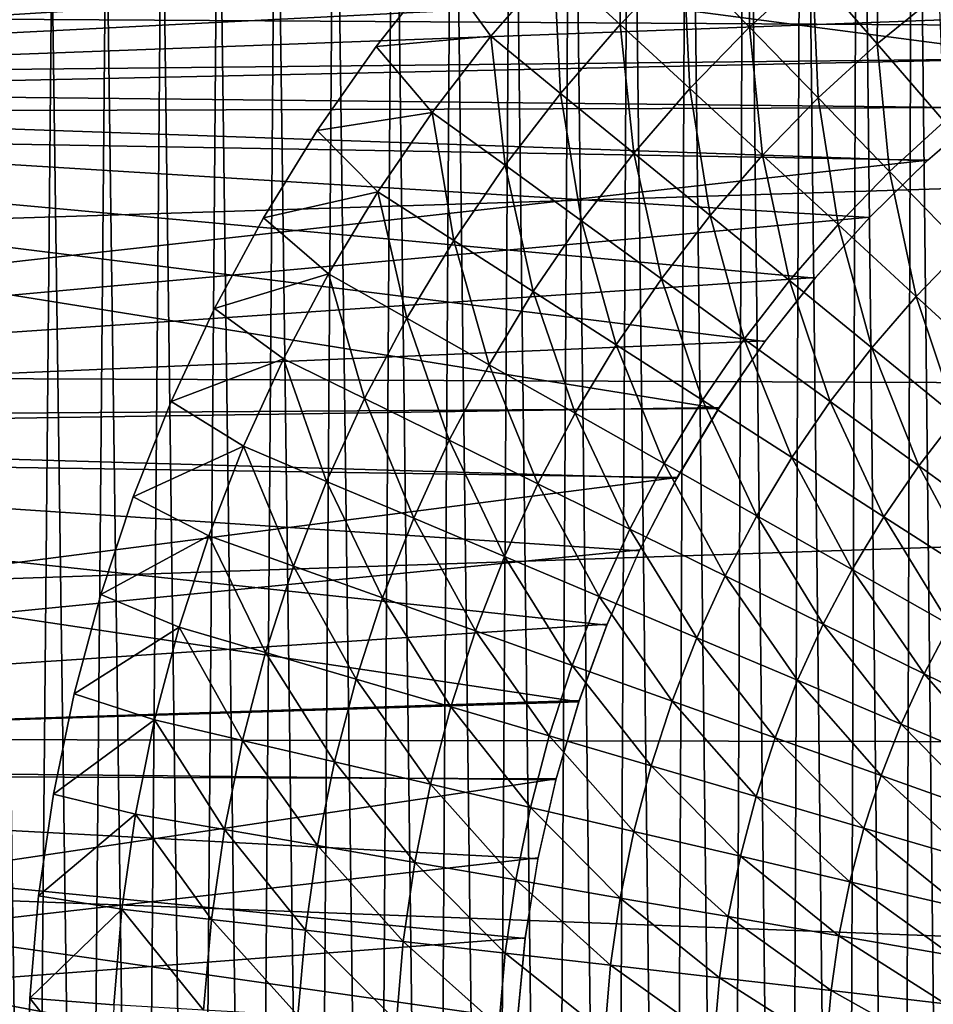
# Model space of a CAD drawing. Header units: millimetres. Extents: x -161 to 161, y -94 to 1149.
# Tile 637 of 656: x 144.98 to 146.95, y -57.34 to -55.22. Entities that reach past the tile are written whole.
import ezdxf

# ---------------------------------------------------------------- set-up
doc = ezdxf.new("R2010")
doc.units = ezdxf.units.MM
doc.header["$LTSCALE"] = 81.481481
for name, color, linetype in [('378', 7, 'CONTINUOUS'), ('380', 7, 'CONTINUOUS'), ('387', 7, 'CONTINUOUS'), ('391', 7, 'CONTINUOUS'), ('392', 7, 'CONTINUOUS'), ('394', 7, 'CONTINUOUS')]:
    doc.layers.add(name, color=color, linetype=linetype)

msp = doc.modelspace()

# ---------------------------------------------------------------- linework, layer by layer
at = {"layer": '378', "color": 7, "linetype": 'CONTINUOUS', "true_color": 0xaaaaaa}
for points in [[(142.125, -55.3602, -22.1921), (142.0859, -54.6345, -22.1081), (147.2095, -55.3068, -22.1866), (142.125, -55.3602, -22.1921)], [(147.2095, -55.3068, -22.1866), (142.0859, -54.6345, -22.1081), (147.3561, -55.2097, -22.1766), (147.2095, -55.3068, -22.1866)], [(147.0694, -55.4129, -22.1971), (142.125, -55.3602, -22.1921), (147.2095, -55.3068, -22.1866), (147.0694, -55.4129, -22.1971)], [(142.153, -56.0879, -22.252), (142.125, -55.3602, -22.1921), (146.4888, -56.0599, -22.2501), (142.153, -56.0879, -22.252)], [(146.4888, -56.0599, -22.2501), (142.125, -55.3602, -22.1921), (146.588, -55.9161, -22.2399), (146.4888, -56.0599, -22.2501)], [(146.588, -55.9161, -22.2399), (142.125, -55.3602, -22.1921), (146.6959, -55.7793, -22.2294), (146.588, -55.9161, -22.2399)], [(146.6959, -55.7793, -22.2294), (142.125, -55.3602, -22.1921), (146.8128, -55.6491, -22.2187), (146.6959, -55.7793, -22.2294)], [(146.8128, -55.6491, -22.2187), (142.125, -55.3602, -22.1921), (146.9375, -55.5268, -22.2078), (146.8128, -55.6491, -22.2187)], [(146.9375, -55.5268, -22.2078), (142.125, -55.3602, -22.1921), (147.0694, -55.4129, -22.1971), (146.9375, -55.5268, -22.2078)], [(146.3984, -56.2107, -22.2597), (142.153, -56.0879, -22.252), (146.4888, -56.0599, -22.2501), (146.3984, -56.2107, -22.2597)], [(142.1698, -56.8179, -22.288), (142.153, -56.0879, -22.252), (146.1877, -56.691, -22.2834), (142.1698, -56.8179, -22.288)], [(146.1877, -56.691, -22.2834), (142.153, -56.0879, -22.252), (146.2478, -56.5261, -22.2764), (146.1877, -56.691, -22.2834)], [(146.2478, -56.5261, -22.2764), (142.153, -56.0879, -22.252), (146.3178, -56.3664, -22.2685), (146.2478, -56.5261, -22.2764)], [(146.3178, -56.3664, -22.2685), (142.153, -56.0879, -22.252), (146.3984, -56.2107, -22.2597), (146.3178, -56.3664, -22.2685)], [(146.1382, -56.8593, -22.2893), (142.1698, -56.8179, -22.288), (146.1877, -56.691, -22.2834), (146.1382, -56.8593, -22.2893)], [(142.1753, -57.55, -22.3), (142.1698, -56.8179, -22.288), (146.05, -57.55, -22.3), (142.1753, -57.55, -22.3)], [(146.05, -57.55, -22.3), (142.1698, -56.8179, -22.288), (146.0557, -57.3741, -22.2993), (146.05, -57.55, -22.3)], [(146.0557, -57.3741, -22.2993), (142.1698, -56.8179, -22.288), (146.0723, -57.2005, -22.2973), (146.0557, -57.3741, -22.2993)], [(146.0723, -57.2005, -22.2973), (142.1698, -56.8179, -22.288), (146.0998, -57.029, -22.2939), (146.0723, -57.2005, -22.2973)], [(146.0998, -57.029, -22.2939), (142.1698, -56.8179, -22.288), (146.1382, -56.8593, -22.2893), (146.0998, -57.029, -22.2939)]]:
    msp.add_3dface(points, dxfattribs=at)
at = {"layer": '380', "color": 7, "linetype": 'CONTINUOUS', "true_color": 0xaaaaaa}
for points in [[(156.3174, -54.5428, 19.9917), (156.3174, -55.2909, 20.0897), (135.3, -55.1633, 20.8139), (156.3174, -54.5428, 19.9917)], [(141.4419, -55.4295, -20.7272), (148.5051, -54.8159, -20.4061), (141.4033, -54.727, -20.6442), (141.4419, -55.4295, -20.7272)], [(148.3313, -54.8405, -20.4155), (148.5051, -54.8159, -20.4061), (141.4419, -55.4295, -20.7272), (148.3313, -54.8405, -20.4155)], [(148.1587, -54.8761, -20.4263), (148.3313, -54.8405, -20.4155), (141.4419, -55.4295, -20.7272), (148.1587, -54.8761, -20.4263)], [(147.9899, -54.922, -20.4382), (148.1587, -54.8761, -20.4263), (141.4419, -55.4295, -20.7272), (147.9899, -54.922, -20.4382)], [(147.8251, -54.9786, -20.4512), (147.9899, -54.922, -20.4382), (141.4419, -55.4295, -20.7272), (147.8251, -54.9786, -20.4512)], [(147.6637, -55.0458, -20.4652), (147.8251, -54.9786, -20.4512), (141.4419, -55.4295, -20.7272), (147.6637, -55.0458, -20.4652)], [(147.5072, -55.1229, -20.48), (147.6637, -55.0458, -20.4652), (141.4419, -55.4295, -20.7272), (147.5072, -55.1229, -20.48)], [(147.3563, -55.2095, -20.4955), (147.5072, -55.1229, -20.48), (141.4419, -55.4295, -20.7272), (147.3563, -55.2095, -20.4955)], [(135.3, -55.1633, 20.8139), (156.3174, -55.2909, 20.0897), (135.3, -55.9569, 20.8895), (135.3, -55.1633, 20.8139)], [(147.2101, -55.3065, -20.5115), (147.3563, -55.2095, -20.4955), (141.4419, -55.4295, -20.7272), (147.2101, -55.3065, -20.5115)], [(156.3174, -55.2909, 20.0897), (156.3174, -56.0422, 20.1599), (135.3, -55.9569, 20.8895), (156.3174, -55.2909, 20.0897)], [(147.0702, -55.4123, -20.5277), (147.2101, -55.3065, -20.5115), (141.4419, -55.4295, -20.7272), (147.0702, -55.4123, -20.5277)], [(146.9384, -55.5259, -20.5439), (147.0702, -55.4123, -20.5277), (141.4419, -55.4295, -20.7272), (146.9384, -55.5259, -20.5439)], [(141.4696, -56.1341, -20.7864), (146.9384, -55.5259, -20.5439), (141.4419, -55.4295, -20.7272), (141.4696, -56.1341, -20.7864)], [(146.8139, -55.648, -20.5599), (146.9384, -55.5259, -20.5439), (141.4696, -56.1341, -20.7864), (146.8139, -55.648, -20.5599)], [(146.6971, -55.7779, -20.5757), (146.8139, -55.648, -20.5599), (141.4696, -56.1341, -20.7864), (146.6971, -55.7779, -20.5757)], [(146.5892, -55.9145, -20.5908), (146.6971, -55.7779, -20.5757), (141.4696, -56.1341, -20.7864), (146.5892, -55.9145, -20.5908)], [(146.49, -56.0581, -20.6052), (146.5892, -55.9145, -20.5908), (141.4696, -56.1341, -20.7864), (146.49, -56.0581, -20.6052)], [(135.3, -55.9569, 20.8895), (156.3174, -56.0422, 20.1599), (135.3, -56.7529, 20.9349), (135.3, -55.9569, 20.8895)], [(156.3174, -56.0422, 20.1599), (156.3174, -56.7956, 20.202), (135.3, -56.7529, 20.9349), (156.3174, -56.0422, 20.1599)], [(146.3995, -56.2086, -20.6187), (146.49, -56.0581, -20.6052), (141.4696, -56.1341, -20.7864), (146.3995, -56.2086, -20.6187)], [(141.4861, -56.8409, -20.822), (146.3995, -56.2086, -20.6187), (141.4696, -56.1341, -20.7864), (141.4861, -56.8409, -20.822)], [(146.3188, -56.3642, -20.6311), (146.3995, -56.2086, -20.6187), (141.4861, -56.8409, -20.822), (146.3188, -56.3642, -20.6311)], [(146.2487, -56.5238, -20.6421), (146.3188, -56.3642, -20.6311), (141.4861, -56.8409, -20.822), (146.2487, -56.5238, -20.6421)], [(146.1885, -56.6886, -20.6518), (146.2487, -56.5238, -20.6421), (141.4861, -56.8409, -20.822), (146.1885, -56.6886, -20.6518)], [(146.1388, -56.8568, -20.6598), (146.1885, -56.6886, -20.6518), (141.4861, -56.8409, -20.822), (146.1388, -56.8568, -20.6598)], [(156.3174, -56.7956, 20.202), (156.3174, -57.55, 20.2161), (135.3, -56.7529, 20.9349), (156.3174, -56.7956, 20.202)], [(135.3, -56.7529, 20.9349), (156.3174, -57.55, 20.2161), (135.3, -57.55, 20.95), (135.3, -56.7529, 20.9349)], [(141.4916, -57.55, -20.8338), (146.1388, -56.8568, -20.6598), (141.4861, -56.8409, -20.822), (141.4916, -57.55, -20.8338)], [(146.1003, -57.0268, -20.6662), (146.1388, -56.8568, -20.6598), (141.4916, -57.55, -20.8338), (146.1003, -57.0268, -20.6662)], [(146.0726, -57.1988, -20.6708), (146.1003, -57.0268, -20.6662), (141.4916, -57.55, -20.8338), (146.0726, -57.1988, -20.6708)], [(146.0559, -57.3732, -20.6736), (146.0726, -57.1988, -20.6708), (141.4916, -57.55, -20.8338), (146.0559, -57.3732, -20.6736)]]:
    msp.add_3dface(points, dxfattribs=at)
at = {"layer": '387', "color": 7, "linetype": 'CONTINUOUS', "true_color": 0xaaaaaa}
for points in [[(146.9079, -53.4668, 61.95), (146.9984, -61.6739, 61.95), (147.0249, -53.4146, 61.95), (146.9079, -53.4668, 61.95)], [(146.7891, -53.5246, 61.95), (146.8793, -61.6199, 61.95), (146.9079, -53.4668, 61.95), (146.7891, -53.5246, 61.95)], [(146.8793, -61.6199, 61.95), (146.9984, -61.6739, 61.95), (146.9079, -53.4668, 61.95), (146.8793, -61.6199, 61.95)], [(146.6681, -53.5872, 61.95), (146.7585, -61.56, 61.95), (146.7891, -53.5246, 61.95), (146.6681, -53.5872, 61.95)], [(146.7585, -61.56, 61.95), (146.8793, -61.6199, 61.95), (146.7891, -53.5246, 61.95), (146.7585, -61.56, 61.95)], [(146.5454, -53.6551, 61.95), (146.6355, -61.4951, 61.95), (146.6681, -53.5872, 61.95), (146.5454, -53.6551, 61.95)], [(146.6355, -61.4951, 61.95), (146.7585, -61.56, 61.95), (146.6681, -53.5872, 61.95), (146.6355, -61.4951, 61.95)], [(146.4215, -53.7295, 61.95), (146.5109, -61.4247, 61.95), (146.5454, -53.6551, 61.95), (146.4215, -53.7295, 61.95)], [(146.5109, -61.4247, 61.95), (146.6355, -61.4951, 61.95), (146.5454, -53.6551, 61.95), (146.5109, -61.4247, 61.95)], [(146.2968, -53.8109, 61.95), (146.3851, -61.3476, 61.95), (146.4215, -53.7295, 61.95), (146.2968, -53.8109, 61.95)], [(146.3851, -61.3476, 61.95), (146.5109, -61.4247, 61.95), (146.4215, -53.7295, 61.95), (146.3851, -61.3476, 61.95)], [(146.1703, -53.8984, 61.95), (146.2585, -61.2632, 61.95), (146.2968, -53.8109, 61.95), (146.1703, -53.8984, 61.95)], [(146.2585, -61.2632, 61.95), (146.3851, -61.3476, 61.95), (146.2968, -53.8109, 61.95), (146.2585, -61.2632, 61.95)], [(146.0431, -53.9928, 61.95), (146.1304, -61.1724, 61.95), (146.1703, -53.8984, 61.95), (146.0431, -53.9928, 61.95)], [(146.1304, -61.1724, 61.95), (146.2585, -61.2632, 61.95), (146.1703, -53.8984, 61.95), (146.1304, -61.1724, 61.95)], [(145.9159, -54.0951, 61.95), (146.0015, -61.0746, 61.95), (146.0431, -53.9928, 61.95), (145.9159, -54.0951, 61.95)], [(146.0015, -61.0746, 61.95), (146.1304, -61.1724, 61.95), (146.0431, -53.9928, 61.95), (146.0015, -61.0746, 61.95)], [(145.7894, -54.2061, 61.95), (145.873, -60.9685, 61.95), (145.9159, -54.0951, 61.95), (145.7894, -54.2061, 61.95)], [(145.873, -60.9685, 61.95), (146.0015, -61.0746, 61.95), (145.9159, -54.0951, 61.95), (145.873, -60.9685, 61.95)], [(145.6622, -54.3246, 61.95), (145.7453, -60.8536, 61.95), (145.7894, -54.2061, 61.95), (145.6622, -54.3246, 61.95)], [(145.7453, -60.8536, 61.95), (145.873, -60.9685, 61.95), (145.7894, -54.2061, 61.95), (145.7453, -60.8536, 61.95)], [(145.5358, -54.4515, 61.95), (145.6171, -60.7308, 61.95), (145.6622, -54.3246, 61.95), (145.5358, -54.4515, 61.95)], [(145.6171, -60.7308, 61.95), (145.7453, -60.8536, 61.95), (145.6622, -54.3246, 61.95), (145.6171, -60.7308, 61.95)], [(145.4119, -54.5878, 61.95), (145.4899, -60.5994, 61.95), (145.5358, -54.4515, 61.95), (145.4119, -54.5878, 61.95)], [(145.4899, -60.5994, 61.95), (145.6171, -60.7308, 61.95), (145.5358, -54.4515, 61.95), (145.4899, -60.5994, 61.95)], [(145.2907, -54.7342, 61.95), (145.3654, -60.4582, 61.95), (145.4119, -54.5878, 61.95), (145.2907, -54.7342, 61.95)], [(145.3654, -60.4582, 61.95), (145.4899, -60.5994, 61.95), (145.4119, -54.5878, 61.95), (145.3654, -60.4582, 61.95)], [(145.1708, -54.8897, 61.95), (145.2442, -60.3069, 61.95), (145.2907, -54.7342, 61.95), (145.1708, -54.8897, 61.95)], [(145.2442, -60.3069, 61.95), (145.3654, -60.4582, 61.95), (145.2907, -54.7342, 61.95), (145.2442, -60.3069, 61.95)], [(145.0542, -55.0549, 61.95), (145.1245, -60.146, 61.95), (145.1708, -54.8897, 61.95), (145.0542, -55.0549, 61.95)], [(145.1245, -60.146, 61.95), (145.2442, -60.3069, 61.95), (145.1708, -54.8897, 61.95), (145.1245, -60.146, 61.95)], [(144.9434, -55.2305, 61.95), (145.0085, -59.9752, 61.95), (145.0542, -55.0549, 61.95), (144.9434, -55.2305, 61.95)], [(145.0085, -59.9752, 61.95), (145.1245, -60.146, 61.95), (145.0542, -55.0549, 61.95), (145.0085, -59.9752, 61.95)], [(144.8989, -59.794, 61.95), (145.0085, -59.9752, 61.95), (144.9434, -55.2305, 61.95), (144.8989, -59.794, 61.95)]]:
    msp.add_3dface(points, dxfattribs=at)
at = {"layer": '391', "color": 7, "linetype": 'CONTINUOUS', "true_color": 0xaaaaaa}
msp.add_3dface([(144.9434, -55.2305, 61.95), (145.0542, -55.0549, 61.95), (144.9028, -55.2051, 61.9477), (144.9434, -55.2305, 61.95)], dxfattribs=at)
at = {"layer": '392', "color": 7, "linetype": 'CONTINUOUS', "true_color": 0xaaaaaa}
for points in [[(146.1338, -55.103, -22.8924), (146.2779, -54.9548, -22.8924), (146.2767, -55.2341, -23.0778), (146.1338, -55.103, -22.8924)], [(146.2767, -55.2341, -23.0778), (146.2779, -54.9548, -22.8924), (146.413, -55.0938, -23.0778), (146.2767, -55.2341, -23.0778)], [(146.413, -55.0938, -23.0778), (146.5571, -54.9616, -23.0778), (146.5547, -55.2397, -23.2528), (146.413, -55.0938, -23.0778)], [(146.5547, -55.2397, -23.2528), (146.5571, -54.9616, -23.0778), (146.6903, -55.1152, -23.2528), (146.5547, -55.2397, -23.2528)], [(146.6903, -55.1152, -23.2528), (146.8327, -54.9988, -23.2528), (146.8293, -55.2757, -23.4168), (146.6903, -55.1152, -23.2528)], [(146.8293, -55.2757, -23.4168), (146.8327, -54.9988, -23.2528), (146.9623, -55.1669, -23.4168), (146.8293, -55.2757, -23.4168)], [(145.9985, -55.2592, -22.8924), (145.889, -55.1074, -22.7), (146.1338, -55.103, -22.8924), (145.9985, -55.2592, -22.8924)], [(145.9985, -55.2592, -22.8924), (146.1338, -55.103, -22.8924), (146.1486, -55.3819, -23.0778), (145.9985, -55.2592, -22.8924)], [(146.1486, -55.3819, -23.0778), (146.1338, -55.103, -22.8924), (146.2767, -55.2341, -23.0778), (146.1486, -55.3819, -23.0778)], [(146.2767, -55.2341, -23.0778), (146.413, -55.0938, -23.0778), (146.4265, -55.3716, -23.2528), (146.2767, -55.2341, -23.0778)], [(146.4265, -55.3716, -23.2528), (146.413, -55.0938, -23.0778), (146.5547, -55.2397, -23.2528), (146.4265, -55.3716, -23.2528)], [(145.7519, -55.2808, -22.7), (145.889, -55.1074, -22.7), (145.9985, -55.2592, -22.8924), (145.7519, -55.2808, -22.7)], [(146.5547, -55.2397, -23.2528), (146.6903, -55.1152, -23.2528), (146.7026, -55.3919, -23.4168), (146.5547, -55.2397, -23.2528)], [(146.7026, -55.3919, -23.4168), (146.6903, -55.1152, -23.2528), (146.8293, -55.2757, -23.4168), (146.7026, -55.3919, -23.4168)], [(146.8293, -55.2757, -23.4168), (146.9623, -55.1669, -23.4168), (146.9737, -55.4424, -23.5694), (146.8293, -55.2757, -23.4168)], [(146.1486, -55.3819, -23.0778), (146.2767, -55.2341, -23.0778), (146.306, -55.5107, -23.2528), (146.1486, -55.3819, -23.0778)], [(146.306, -55.5107, -23.2528), (146.2767, -55.2341, -23.0778), (146.4265, -55.3716, -23.2528), (146.306, -55.5107, -23.2528)], [(146.4265, -55.3716, -23.2528), (146.5547, -55.2397, -23.2528), (146.5829, -55.5151, -23.4168), (146.4265, -55.3716, -23.2528)], [(146.5829, -55.5151, -23.4168), (146.5547, -55.2397, -23.2528), (146.7026, -55.3919, -23.4168), (146.5829, -55.5151, -23.4168)], [(145.8723, -55.4229, -22.8924), (145.7519, -55.2808, -22.7), (145.9985, -55.2592, -22.8924), (145.8723, -55.4229, -22.8924)], [(145.8723, -55.4229, -22.8924), (145.9985, -55.2592, -22.8924), (146.0291, -55.5368, -23.0778), (145.8723, -55.4229, -22.8924)], [(146.0291, -55.5368, -23.0778), (145.9985, -55.2592, -22.8924), (146.1486, -55.3819, -23.0778), (146.0291, -55.5368, -23.0778)], [(146.7026, -55.3919, -23.4168), (146.8293, -55.2757, -23.4168), (146.8564, -55.5501, -23.5694), (146.7026, -55.3919, -23.4168)], [(146.8564, -55.5501, -23.5694), (146.8293, -55.2757, -23.4168), (146.9737, -55.4424, -23.5694), (146.8564, -55.5501, -23.5694)], [(145.6251, -55.4619, -22.7), (145.7519, -55.2808, -22.7), (145.8723, -55.4229, -22.8924), (145.6251, -55.4619, -22.7)], [(146.306, -55.5107, -23.2528), (146.4265, -55.3716, -23.2528), (146.4703, -55.645, -23.4168), (146.306, -55.5107, -23.2528)], [(146.4703, -55.645, -23.4168), (146.4265, -55.3716, -23.2528), (146.5829, -55.5151, -23.4168), (146.4703, -55.645, -23.4168)], [(146.0291, -55.5368, -23.0778), (146.1486, -55.3819, -23.0778), (146.1936, -55.6564, -23.2528), (146.0291, -55.5368, -23.0778)], [(146.1936, -55.6564, -23.2528), (146.1486, -55.3819, -23.0778), (146.306, -55.5107, -23.2528), (146.1936, -55.6564, -23.2528)], [(146.5829, -55.5151, -23.4168), (146.7026, -55.3919, -23.4168), (146.7454, -55.6643, -23.5694), (146.5829, -55.5151, -23.4168)], [(146.7454, -55.6643, -23.5694), (146.7026, -55.3919, -23.4168), (146.8564, -55.5501, -23.5694), (146.7454, -55.6643, -23.5694)], [(145.7556, -55.5935, -22.8924), (145.6251, -55.4619, -22.7), (145.8723, -55.4229, -22.8924), (145.7556, -55.5935, -22.8924)], [(145.7556, -55.5935, -22.8924), (145.8723, -55.4229, -22.8924), (145.9187, -55.6983, -23.0778), (145.7556, -55.5935, -22.8924)], [(145.9187, -55.6983, -23.0778), (145.8723, -55.4229, -22.8924), (146.0291, -55.5368, -23.0778), (145.9187, -55.6983, -23.0778)], [(146.8564, -55.5501, -23.5694), (146.9737, -55.4424, -23.5694), (147.0155, -55.7138, -23.7102), (146.8564, -55.5501, -23.5694)], [(145.5091, -55.65, -22.7), (145.6251, -55.4619, -22.7), (145.7556, -55.5935, -22.8924), (145.5091, -55.65, -22.7)], [(146.1936, -55.6564, -23.2528), (146.306, -55.5107, -23.2528), (146.3654, -55.7811, -23.4168), (146.1936, -55.6564, -23.2528)], [(146.3654, -55.7811, -23.4168), (146.306, -55.5107, -23.2528), (146.4703, -55.645, -23.4168), (146.3654, -55.7811, -23.4168)], [(146.4703, -55.645, -23.4168), (146.5829, -55.5151, -23.4168), (146.6411, -55.7847, -23.5694), (146.4703, -55.645, -23.4168)], [(146.6411, -55.7847, -23.5694), (146.5829, -55.5151, -23.4168), (146.7454, -55.6643, -23.5694), (146.6411, -55.7847, -23.5694)], [(145.9187, -55.6983, -23.0778), (146.0291, -55.5368, -23.0778), (146.0898, -55.8082, -23.2528), (145.9187, -55.6983, -23.0778)], [(146.0898, -55.8082, -23.2528), (146.0291, -55.5368, -23.0778), (146.1936, -55.6564, -23.2528), (146.0898, -55.8082, -23.2528)], [(146.7454, -55.6643, -23.5694), (146.8564, -55.5501, -23.5694), (146.9136, -55.8187, -23.7102), (146.7454, -55.6643, -23.5694)], [(146.9136, -55.8187, -23.7102), (146.8564, -55.5501, -23.5694), (147.0155, -55.7138, -23.7102), (146.9136, -55.8187, -23.7102)], [(145.6489, -55.7705, -22.8924), (145.5091, -55.65, -22.7), (145.7556, -55.5935, -22.8924), (145.6489, -55.7705, -22.8924)], [(145.6489, -55.7705, -22.8924), (145.7556, -55.5935, -22.8924), (145.8177, -55.8658, -23.0778), (145.6489, -55.7705, -22.8924)], [(145.8177, -55.8658, -23.0778), (145.7556, -55.5935, -22.8924), (145.9187, -55.6983, -23.0778), (145.8177, -55.8658, -23.0778)], [(145.4042, -55.8446, -22.7), (145.5091, -55.65, -22.7), (145.6489, -55.7705, -22.8924), (145.4042, -55.8446, -22.7)], [(146.0898, -55.8082, -23.2528), (146.1936, -55.6564, -23.2528), (146.2683, -55.923, -23.4168), (146.0898, -55.8082, -23.2528)], [(146.2683, -55.923, -23.4168), (146.1936, -55.6564, -23.2528), (146.3654, -55.7811, -23.4168), (146.2683, -55.923, -23.4168)], [(146.3654, -55.7811, -23.4168), (146.4703, -55.645, -23.4168), (146.5438, -55.9108, -23.5694), (146.3654, -55.7811, -23.4168)], [(146.5438, -55.9108, -23.5694), (146.4703, -55.645, -23.4168), (146.6411, -55.7847, -23.5694), (146.5438, -55.9108, -23.5694)], [(146.6411, -55.7847, -23.5694), (146.7454, -55.6643, -23.5694), (146.8178, -55.9292, -23.7102), (146.6411, -55.7847, -23.5694)], [(146.8178, -55.9292, -23.7102), (146.7454, -55.6643, -23.5694), (146.9136, -55.8187, -23.7102), (146.8178, -55.9292, -23.7102)], [(145.8177, -55.8658, -23.0778), (145.9187, -55.6983, -23.0778), (145.9948, -55.9658, -23.2528), (145.8177, -55.8658, -23.0778)], [(145.9948, -55.9658, -23.2528), (145.9187, -55.6983, -23.0778), (146.0898, -55.8082, -23.2528), (145.9948, -55.9658, -23.2528)], [(146.9136, -55.8187, -23.7102), (147.0155, -55.7138, -23.7102), (147.0871, -55.9779, -23.8388), (146.9136, -55.8187, -23.7102)], [(145.5525, -55.9533, -22.8924), (145.4042, -55.8446, -22.7), (145.6489, -55.7705, -22.8924), (145.5525, -55.9533, -22.8924)], [(145.5525, -55.9533, -22.8924), (145.6489, -55.7705, -22.8924), (145.7264, -56.0388, -23.0778), (145.5525, -55.9533, -22.8924)], [(145.7264, -56.0388, -23.0778), (145.6489, -55.7705, -22.8924), (145.8177, -55.8658, -23.0778), (145.7264, -56.0388, -23.0778)], [(146.2683, -55.923, -23.4168), (146.3654, -55.7811, -23.4168), (146.4539, -56.0423, -23.5694), (146.2683, -55.923, -23.4168)], [(146.4539, -56.0423, -23.5694), (146.3654, -55.7811, -23.4168), (146.5438, -55.9108, -23.5694), (146.4539, -56.0423, -23.5694)], [(146.5438, -55.9108, -23.5694), (146.6411, -55.7847, -23.5694), (146.7285, -56.045, -23.7102), (146.5438, -55.9108, -23.5694)], [(146.7285, -56.045, -23.7102), (146.6411, -55.7847, -23.5694), (146.8178, -55.9292, -23.7102), (146.7285, -56.045, -23.7102)], [(145.9948, -55.9658, -23.2528), (146.0898, -55.8082, -23.2528), (146.1796, -56.0702, -23.4168), (145.9948, -55.9658, -23.2528)], [(146.1796, -56.0702, -23.4168), (146.0898, -55.8082, -23.2528), (146.2683, -55.923, -23.4168), (146.1796, -56.0702, -23.4168)], [(146.8178, -55.9292, -23.7102), (146.9136, -55.8187, -23.7102), (147.0001, -56.0782, -23.8388), (146.8178, -55.9292, -23.7102)], [(147.0001, -56.0782, -23.8388), (146.9136, -55.8187, -23.7102), (147.0871, -55.9779, -23.8388), (147.0001, -56.0782, -23.8388)], [(145.3108, -56.0449, -22.7), (145.4042, -55.8446, -22.7), (145.5525, -55.9533, -22.8924), (145.3108, -56.0449, -22.7)], [(145.7264, -56.0388, -23.0778), (145.8177, -55.8658, -23.0778), (145.9089, -56.1285, -23.2528), (145.7264, -56.0388, -23.0778)], [(145.9089, -56.1285, -23.2528), (145.8177, -55.8658, -23.0778), (145.9948, -55.9658, -23.2528), (145.9089, -56.1285, -23.2528)], [(146.4539, -56.0423, -23.5694), (146.5438, -55.9108, -23.5694), (146.646, -56.1657, -23.7102), (146.4539, -56.0423, -23.5694)], [(146.646, -56.1657, -23.7102), (146.5438, -55.9108, -23.5694), (146.7285, -56.045, -23.7102), (146.646, -56.1657, -23.7102)], [(146.1796, -56.0702, -23.4168), (146.2683, -55.923, -23.4168), (146.3717, -56.1787, -23.5694), (146.1796, -56.0702, -23.4168)], [(146.3717, -56.1787, -23.5694), (146.2683, -55.923, -23.4168), (146.4539, -56.0423, -23.5694), (146.3717, -56.1787, -23.5694)], [(146.7285, -56.045, -23.7102), (146.8178, -55.9292, -23.7102), (146.919, -56.1834, -23.8388), (146.7285, -56.045, -23.7102)], [(146.919, -56.1834, -23.8388), (146.8178, -55.9292, -23.7102), (147.0001, -56.0782, -23.8388), (146.919, -56.1834, -23.8388)], [(145.4666, -56.1413, -22.8924), (145.3108, -56.0449, -22.7), (145.5525, -55.9533, -22.8924), (145.4666, -56.1413, -22.8924)], [(145.4666, -56.1413, -22.8924), (145.5525, -55.9533, -22.8924), (145.6452, -56.2168, -23.0778), (145.4666, -56.1413, -22.8924)], [(145.6452, -56.2168, -23.0778), (145.5525, -55.9533, -22.8924), (145.7264, -56.0388, -23.0778), (145.6452, -56.2168, -23.0778)], [(145.9089, -56.1285, -23.2528), (145.9948, -55.9658, -23.2528), (146.0994, -56.2222, -23.4168), (145.9089, -56.1285, -23.2528)], [(146.0994, -56.2222, -23.4168), (145.9948, -55.9658, -23.2528), (146.1796, -56.0702, -23.4168), (146.0994, -56.2222, -23.4168)], [(145.2292, -56.2503, -22.7), (145.3108, -56.0449, -22.7), (145.4666, -56.1413, -22.8924), (145.2292, -56.2503, -22.7)], [(145.6452, -56.2168, -23.0778), (145.7264, -56.0388, -23.0778), (145.8325, -56.2959, -23.2528), (145.6452, -56.2168, -23.0778)], [(145.8325, -56.2959, -23.2528), (145.7264, -56.0388, -23.0778), (145.9089, -56.1285, -23.2528), (145.8325, -56.2959, -23.2528)], [(146.3717, -56.1787, -23.5694), (146.4539, -56.0423, -23.5694), (146.5705, -56.2909, -23.7102), (146.3717, -56.1787, -23.5694)], [(146.5705, -56.2909, -23.7102), (146.4539, -56.0423, -23.5694), (146.646, -56.1657, -23.7102), (146.5705, -56.2909, -23.7102)], [(146.646, -56.1657, -23.7102), (146.7285, -56.045, -23.7102), (146.8441, -56.293, -23.8388), (146.646, -56.1657, -23.7102)], [(146.8441, -56.293, -23.8388), (146.7285, -56.045, -23.7102), (146.919, -56.1834, -23.8388), (146.8441, -56.293, -23.8388)], [(146.0994, -56.2222, -23.4168), (146.1796, -56.0702, -23.4168), (146.2974, -56.3195, -23.5694), (146.0994, -56.2222, -23.4168)], [(146.2974, -56.3195, -23.5694), (146.1796, -56.0702, -23.4168), (146.3717, -56.1787, -23.5694), (146.2974, -56.3195, -23.5694)], [(146.919, -56.1834, -23.8388), (147.0001, -56.0782, -23.8388), (147.1147, -56.3255, -23.9549), (146.919, -56.1834, -23.8388)], [(145.3916, -56.3339, -22.8924), (145.2292, -56.2503, -22.7), (145.4666, -56.1413, -22.8924), (145.3916, -56.3339, -22.8924)], [(145.3916, -56.3339, -22.8924), (145.4666, -56.1413, -22.8924), (145.5742, -56.399, -23.0778), (145.3916, -56.3339, -22.8924)], [(145.5742, -56.399, -23.0778), (145.4666, -56.1413, -22.8924), (145.6452, -56.2168, -23.0778), (145.5742, -56.399, -23.0778)], [(145.8325, -56.2959, -23.2528), (145.9089, -56.1285, -23.2528), (146.028, -56.3785, -23.4168), (145.8325, -56.2959, -23.2528)], [(146.028, -56.3785, -23.4168), (145.9089, -56.1285, -23.2528), (146.0994, -56.2222, -23.4168), (146.028, -56.3785, -23.4168)], [(146.5705, -56.2909, -23.7102), (146.646, -56.1657, -23.7102), (146.7755, -56.4067, -23.8388), (146.5705, -56.2909, -23.7102)], [(146.7755, -56.4067, -23.8388), (146.646, -56.1657, -23.7102), (146.8441, -56.293, -23.8388), (146.7755, -56.4067, -23.8388)], [(146.2974, -56.3195, -23.5694), (146.3717, -56.1787, -23.5694), (146.5023, -56.4203, -23.7102), (146.2974, -56.3195, -23.5694)], [(146.5023, -56.4203, -23.7102), (146.3717, -56.1787, -23.5694), (146.5705, -56.2909, -23.7102), (146.5023, -56.4203, -23.7102)], [(146.8441, -56.293, -23.8388), (146.919, -56.1834, -23.8388), (147.0475, -56.4237, -23.9549), (146.8441, -56.293, -23.8388)], [(147.0475, -56.4237, -23.9549), (146.919, -56.1834, -23.8388), (147.1147, -56.3255, -23.9549), (147.0475, -56.4237, -23.9549)], [(145.5742, -56.399, -23.0778), (145.6452, -56.2168, -23.0778), (145.7657, -56.4674, -23.2528), (145.5742, -56.399, -23.0778)], [(145.7657, -56.4674, -23.2528), (145.6452, -56.2168, -23.0778), (145.8325, -56.2959, -23.2528), (145.7657, -56.4674, -23.2528)], [(146.028, -56.3785, -23.4168), (146.0994, -56.2222, -23.4168), (146.2312, -56.4644, -23.5694), (146.028, -56.3785, -23.4168)], [(146.2312, -56.4644, -23.5694), (146.0994, -56.2222, -23.4168), (146.2974, -56.3195, -23.5694), (146.2312, -56.4644, -23.5694)], [(145.1596, -56.4601, -22.7), (145.2292, -56.2503, -22.7), (145.3916, -56.3339, -22.8924), (145.1596, -56.4601, -22.7)], [(146.5023, -56.4203, -23.7102), (146.5705, -56.2909, -23.7102), (146.7135, -56.5241, -23.8388), (146.5023, -56.4203, -23.7102)], [(146.7135, -56.5241, -23.8388), (146.5705, -56.2909, -23.7102), (146.7755, -56.4067, -23.8388), (146.7135, -56.5241, -23.8388)], [(145.7657, -56.4674, -23.2528), (145.8325, -56.2959, -23.2528), (145.9656, -56.5387, -23.4168), (145.7657, -56.4674, -23.2528)], [(145.9656, -56.5387, -23.4168), (145.8325, -56.2959, -23.2528), (146.028, -56.3785, -23.4168), (145.9656, -56.5387, -23.4168)], [(146.7755, -56.4067, -23.8388), (146.8441, -56.293, -23.8388), (146.9861, -56.5256, -23.9549), (146.7755, -56.4067, -23.8388)], [(146.9861, -56.5256, -23.9549), (146.8441, -56.293, -23.8388), (147.0475, -56.4237, -23.9549), (146.9861, -56.5256, -23.9549)], [(145.3277, -56.5305, -22.8924), (145.1596, -56.4601, -22.7), (145.3916, -56.3339, -22.8924), (145.3277, -56.5305, -22.8924)], [(145.3277, -56.5305, -22.8924), (145.3916, -56.3339, -22.8924), (145.5137, -56.5851, -23.0778), (145.3277, -56.5305, -22.8924)], [(145.5137, -56.5851, -23.0778), (145.3916, -56.3339, -22.8924), (145.5742, -56.399, -23.0778), (145.5137, -56.5851, -23.0778)], [(146.2312, -56.4644, -23.5694), (146.2974, -56.3195, -23.5694), (146.4415, -56.5533, -23.7102), (146.2312, -56.4644, -23.5694)], [(146.4415, -56.5533, -23.7102), (146.2974, -56.3195, -23.5694), (146.5023, -56.4203, -23.7102), (146.4415, -56.5533, -23.7102)], [(145.9656, -56.5387, -23.4168), (146.028, -56.3785, -23.4168), (146.1734, -56.6128, -23.5694), (145.9656, -56.5387, -23.4168)], [(146.1734, -56.6128, -23.5694), (146.028, -56.3785, -23.4168), (146.2312, -56.4644, -23.5694), (146.1734, -56.6128, -23.5694)], [(145.5137, -56.5851, -23.0778), (145.5742, -56.399, -23.0778), (145.7089, -56.6424, -23.2528), (145.5137, -56.5851, -23.0778)], [(145.7089, -56.6424, -23.2528), (145.5742, -56.399, -23.0778), (145.7657, -56.4674, -23.2528), (145.7089, -56.6424, -23.2528)], [(146.7135, -56.5241, -23.8388), (146.7755, -56.4067, -23.8388), (146.9306, -56.6309, -23.9549), (146.7135, -56.5241, -23.8388)], [(146.9306, -56.6309, -23.9549), (146.7755, -56.4067, -23.8388), (146.9861, -56.5256, -23.9549), (146.9306, -56.6309, -23.9549)], [(146.4415, -56.5533, -23.7102), (146.5023, -56.4203, -23.7102), (146.6584, -56.6449, -23.8388), (146.4415, -56.5533, -23.7102)], [(146.6584, -56.6449, -23.8388), (146.5023, -56.4203, -23.7102), (146.7135, -56.5241, -23.8388), (146.6584, -56.6449, -23.8388)], [(145.1024, -56.6737, -22.7), (145.1596, -56.4601, -22.7), (145.3277, -56.5305, -22.8924), (145.1024, -56.6737, -22.7)], [(145.7089, -56.6424, -23.2528), (145.7657, -56.4674, -23.2528), (145.9125, -56.7022, -23.4168), (145.7089, -56.6424, -23.2528)], [(145.9125, -56.7022, -23.4168), (145.7657, -56.4674, -23.2528), (145.9656, -56.5387, -23.4168), (145.9125, -56.7022, -23.4168)], [(146.1734, -56.6128, -23.5694), (146.2312, -56.4644, -23.5694), (146.3885, -56.6896, -23.7102), (146.1734, -56.6128, -23.5694)], [(146.3885, -56.6896, -23.7102), (146.2312, -56.4644, -23.5694), (146.4415, -56.5533, -23.7102), (146.3885, -56.6896, -23.7102)], [(146.6584, -56.6449, -23.8388), (146.7135, -56.5241, -23.8388), (146.8811, -56.7391, -23.9549), (146.6584, -56.6449, -23.8388)], [(146.8811, -56.7391, -23.9549), (146.7135, -56.5241, -23.8388), (146.9306, -56.6309, -23.9549), (146.8811, -56.7391, -23.9549)], [(146.9306, -56.6309, -23.9549), (146.9861, -56.5256, -23.9549), (147.1528, -56.7401, -24.058), (146.9306, -56.6309, -23.9549)], [(145.2752, -56.7303, -22.8924), (145.1024, -56.6737, -22.7), (145.3277, -56.5305, -22.8924), (145.2752, -56.7303, -22.8924)], [(145.2752, -56.7303, -22.8924), (145.3277, -56.5305, -22.8924), (145.464, -56.7743, -23.0778), (145.2752, -56.7303, -22.8924)], [(145.464, -56.7743, -23.0778), (145.3277, -56.5305, -22.8924), (145.5137, -56.5851, -23.0778), (145.464, -56.7743, -23.0778)], [(145.9125, -56.7022, -23.4168), (145.9656, -56.5387, -23.4168), (146.1242, -56.7643, -23.5694), (145.9125, -56.7022, -23.4168)], [(146.1242, -56.7643, -23.5694), (145.9656, -56.5387, -23.4168), (146.1734, -56.6128, -23.5694), (146.1242, -56.7643, -23.5694)], [(146.3885, -56.6896, -23.7102), (146.4415, -56.5533, -23.7102), (146.6102, -56.7687, -23.8388), (146.3885, -56.6896, -23.7102)], [(146.6102, -56.7687, -23.8388), (146.4415, -56.5533, -23.7102), (146.6584, -56.6449, -23.8388), (146.6102, -56.7687, -23.8388)], [(145.464, -56.7743, -23.0778), (145.5137, -56.5851, -23.0778), (145.6621, -56.8203, -23.2528), (145.464, -56.7743, -23.0778)], [(145.6621, -56.8203, -23.2528), (145.5137, -56.5851, -23.0778), (145.7089, -56.6424, -23.2528), (145.6621, -56.8203, -23.2528)], [(146.1242, -56.7643, -23.5694), (146.1734, -56.6128, -23.5694), (146.3433, -56.8286, -23.7102), (146.1242, -56.7643, -23.5694)], [(146.3433, -56.8286, -23.7102), (146.1734, -56.6128, -23.5694), (146.3885, -56.6896, -23.7102), (146.3433, -56.8286, -23.7102)], [(146.8811, -56.7391, -23.9549), (146.9306, -56.6309, -23.9549), (147.1092, -56.8355, -24.058), (146.8811, -56.7391, -23.9549)], [(147.1092, -56.8355, -24.058), (146.9306, -56.6309, -23.9549), (147.1528, -56.7401, -24.058), (147.1092, -56.8355, -24.058)], [(145.6621, -56.8203, -23.2528), (145.7089, -56.6424, -23.2528), (145.8688, -56.8684, -23.4168), (145.6621, -56.8203, -23.2528)], [(145.8688, -56.8684, -23.4168), (145.7089, -56.6424, -23.2528), (145.9125, -56.7022, -23.4168), (145.8688, -56.8684, -23.4168)], [(146.6102, -56.7687, -23.8388), (146.6584, -56.6449, -23.8388), (146.838, -56.8499, -23.9549), (146.6102, -56.7687, -23.8388)], [(146.838, -56.8499, -23.9549), (146.6584, -56.6449, -23.8388), (146.8811, -56.7391, -23.9549), (146.838, -56.8499, -23.9549)], [(145.0577, -56.8901, -22.7), (145.1024, -56.6737, -22.7), (145.2752, -56.7303, -22.8924), (145.0577, -56.8901, -22.7)], [(146.3433, -56.8286, -23.7102), (146.3885, -56.6896, -23.7102), (146.5691, -56.895, -23.8388), (146.3433, -56.8286, -23.7102)], [(146.5691, -56.895, -23.8388), (146.3885, -56.6896, -23.7102), (146.6102, -56.7687, -23.8388), (146.5691, -56.895, -23.8388)], [(145.8688, -56.8684, -23.4168), (145.9125, -56.7022, -23.4168), (146.0837, -56.9184, -23.5694), (145.8688, -56.8684, -23.4168)], [(146.0837, -56.9184, -23.5694), (145.9125, -56.7022, -23.4168), (146.1242, -56.7643, -23.5694), (146.0837, -56.9184, -23.5694)], [(145.2342, -56.9329, -22.8924), (145.0577, -56.8901, -22.7), (145.2752, -56.7303, -22.8924), (145.2342, -56.9329, -22.8924)], [(145.2342, -56.9329, -22.8924), (145.2752, -56.7303, -22.8924), (145.4252, -56.966, -23.0778), (145.2342, -56.9329, -22.8924)], [(145.4252, -56.966, -23.0778), (145.2752, -56.7303, -22.8924), (145.464, -56.7743, -23.0778), (145.4252, -56.966, -23.0778)], [(146.838, -56.8499, -23.9549), (146.8811, -56.7391, -23.9549), (147.0712, -56.9332, -24.058), (146.838, -56.8499, -23.9549)], [(147.0712, -56.9332, -24.058), (146.8811, -56.7391, -23.9549), (147.1092, -56.8355, -24.058), (147.0712, -56.9332, -24.058)], [(145.4252, -56.966, -23.0778), (145.464, -56.7743, -23.0778), (145.6255, -57.0006, -23.2528), (145.4252, -56.966, -23.0778)], [(145.6255, -57.0006, -23.2528), (145.464, -56.7743, -23.0778), (145.6621, -56.8203, -23.2528), (145.6255, -57.0006, -23.2528)], [(146.0837, -56.9184, -23.5694), (146.1242, -56.7643, -23.5694), (146.3061, -56.9701, -23.7102), (146.0837, -56.9184, -23.5694)], [(146.3061, -56.9701, -23.7102), (146.1242, -56.7643, -23.5694), (146.3433, -56.8286, -23.7102), (146.3061, -56.9701, -23.7102)], [(146.5691, -56.895, -23.8388), (146.6102, -56.7687, -23.8388), (146.8012, -56.9631, -23.9549), (146.5691, -56.895, -23.8388)], [(146.8012, -56.9631, -23.9549), (146.6102, -56.7687, -23.8388), (146.838, -56.8499, -23.9549), (146.8012, -56.9631, -23.9549)], [(145.6255, -57.0006, -23.2528), (145.6621, -56.8203, -23.2528), (145.8347, -57.0368, -23.4168), (145.6255, -57.0006, -23.2528)], [(145.8347, -57.0368, -23.4168), (145.6621, -56.8203, -23.2528), (145.8688, -56.8684, -23.4168), (145.8347, -57.0368, -23.4168)], [(146.3061, -56.9701, -23.7102), (146.3433, -56.8286, -23.7102), (146.5354, -57.0234, -23.8388), (146.3061, -56.9701, -23.7102)], [(146.5354, -57.0234, -23.8388), (146.3433, -56.8286, -23.7102), (146.5691, -56.895, -23.8388), (146.5354, -57.0234, -23.8388)], [(146.8012, -56.9631, -23.9549), (146.838, -56.8499, -23.9549), (147.0388, -57.0329, -24.058), (146.8012, -56.9631, -23.9549)], [(147.0388, -57.0329, -24.058), (146.838, -56.8499, -23.9549), (147.0712, -56.9332, -24.058), (147.0388, -57.0329, -24.058)], [(145.8347, -57.0368, -23.4168), (145.8688, -56.8684, -23.4168), (146.0521, -57.0745, -23.5694), (145.8347, -57.0368, -23.4168)], [(146.0521, -57.0745, -23.5694), (145.8688, -56.8684, -23.4168), (146.0837, -56.9184, -23.5694), (146.0521, -57.0745, -23.5694)], [(145.0257, -57.1088, -22.7), (145.0577, -56.8901, -22.7), (145.2342, -56.9329, -22.8924), (145.0257, -57.1088, -22.7)], [(146.5354, -57.0234, -23.8388), (146.5691, -56.895, -23.8388), (146.771, -57.0782, -23.9549), (146.5354, -57.0234, -23.8388)], [(146.771, -57.0782, -23.9549), (146.5691, -56.895, -23.8388), (146.8012, -56.9631, -23.9549), (146.771, -57.0782, -23.9549)], [(146.0521, -57.0745, -23.5694), (146.0837, -56.9184, -23.5694), (146.277, -57.1134, -23.7102), (146.0521, -57.0745, -23.5694)], [(146.277, -57.1134, -23.7102), (146.0837, -56.9184, -23.5694), (146.3061, -56.9701, -23.7102), (146.277, -57.1134, -23.7102)], [(145.2047, -57.1375, -22.8924), (145.0257, -57.1088, -22.7), (145.2342, -56.9329, -22.8924), (145.2047, -57.1375, -22.8924)], [(145.2047, -57.1375, -22.8924), (145.2342, -56.9329, -22.8924), (145.3973, -57.1596, -23.0778), (145.2047, -57.1375, -22.8924)], [(145.3973, -57.1596, -23.0778), (145.2342, -56.9329, -22.8924), (145.4252, -56.966, -23.0778), (145.3973, -57.1596, -23.0778)], [(145.3973, -57.1596, -23.0778), (145.4252, -56.966, -23.0778), (145.5994, -57.1828, -23.2528), (145.3973, -57.1596, -23.0778)], [(145.5994, -57.1828, -23.2528), (145.4252, -56.966, -23.0778), (145.6255, -57.0006, -23.2528), (145.5994, -57.1828, -23.2528)], [(146.277, -57.1134, -23.7102), (146.3061, -56.9701, -23.7102), (146.509, -57.1535, -23.8388), (146.277, -57.1134, -23.7102)], [(146.509, -57.1535, -23.8388), (146.3061, -56.9701, -23.7102), (146.5354, -57.0234, -23.8388), (146.509, -57.1535, -23.8388)], [(146.771, -57.0782, -23.9549), (146.8012, -56.9631, -23.9549), (147.0122, -57.1343, -24.058), (146.771, -57.0782, -23.9549)], [(147.0122, -57.1343, -24.058), (146.8012, -56.9631, -23.9549), (147.0388, -57.0329, -24.058), (147.0122, -57.1343, -24.058)], [(145.5994, -57.1828, -23.2528), (145.6255, -57.0006, -23.2528), (145.8102, -57.207, -23.4168), (145.5994, -57.1828, -23.2528)], [(145.8102, -57.207, -23.4168), (145.6255, -57.0006, -23.2528), (145.8347, -57.0368, -23.4168), (145.8102, -57.207, -23.4168)], [(146.509, -57.1535, -23.8388), (146.5354, -57.0234, -23.8388), (146.7473, -57.1948, -23.9549), (146.509, -57.1535, -23.8388)], [(146.7473, -57.1948, -23.9549), (146.5354, -57.0234, -23.8388), (146.771, -57.0782, -23.9549), (146.7473, -57.1948, -23.9549)], [(145.8102, -57.207, -23.4168), (145.8347, -57.0368, -23.4168), (146.0294, -57.2321, -23.5694), (145.8102, -57.207, -23.4168)], [(146.0294, -57.2321, -23.5694), (145.8347, -57.0368, -23.4168), (146.0521, -57.0745, -23.5694), (146.0294, -57.2321, -23.5694)], [(146.0294, -57.2321, -23.5694), (146.0521, -57.0745, -23.5694), (146.2562, -57.2581, -23.7102), (146.0294, -57.2321, -23.5694)], [(146.2562, -57.2581, -23.7102), (146.0521, -57.0745, -23.5694), (146.277, -57.1134, -23.7102), (146.2562, -57.2581, -23.7102)], [(146.7473, -57.1948, -23.9549), (146.771, -57.0782, -23.9549), (146.9913, -57.237, -24.058), (146.7473, -57.1948, -23.9549)], [(146.9913, -57.237, -24.058), (146.771, -57.0782, -23.9549), (147.0122, -57.1343, -24.058), (146.9913, -57.237, -24.058)], [(145.0064, -57.329, -22.7), (145.0257, -57.1088, -22.7), (145.2047, -57.1375, -22.8924), (145.0064, -57.329, -22.7)], [(146.2562, -57.2581, -23.7102), (146.277, -57.1134, -23.7102), (146.4901, -57.285, -23.8388), (146.2562, -57.2581, -23.7102)], [(146.4901, -57.285, -23.8388), (146.277, -57.1134, -23.7102), (146.509, -57.1535, -23.8388), (146.4901, -57.285, -23.8388)], [(145.1871, -57.3434, -22.8924), (145.0064, -57.329, -22.7), (145.2047, -57.1375, -22.8924), (145.1871, -57.3434, -22.8924)], [(145.1871, -57.3434, -22.8924), (145.2047, -57.1375, -22.8924), (145.3806, -57.3545, -23.0778), (145.1871, -57.3434, -22.8924)], [(145.3806, -57.3545, -23.0778), (145.2047, -57.1375, -22.8924), (145.3973, -57.1596, -23.0778), (145.3806, -57.3545, -23.0778)], [(145.3806, -57.3545, -23.0778), (145.3973, -57.1596, -23.0778), (145.5836, -57.3661, -23.2528), (145.3806, -57.3545, -23.0778)], [(145.5836, -57.3661, -23.2528), (145.3973, -57.1596, -23.0778), (145.5994, -57.1828, -23.2528), (145.5836, -57.3661, -23.2528)], [(146.4901, -57.285, -23.8388), (146.509, -57.1535, -23.8388), (146.7304, -57.3125, -23.9549), (146.4901, -57.285, -23.8388)], [(146.7304, -57.3125, -23.9549), (146.509, -57.1535, -23.8388), (146.7473, -57.1948, -23.9549), (146.7304, -57.3125, -23.9549)], [(145.5836, -57.3661, -23.2528), (145.5994, -57.1828, -23.2528), (145.7955, -57.3782, -23.4168), (145.5836, -57.3661, -23.2528)], [(145.7955, -57.3782, -23.4168), (145.5994, -57.1828, -23.2528), (145.8102, -57.207, -23.4168), (145.7955, -57.3782, -23.4168)], [(146.7304, -57.3125, -23.9549), (146.7473, -57.1948, -23.9549), (146.9764, -57.3408, -24.058), (146.7304, -57.3125, -23.9549)], [(146.9764, -57.3408, -24.058), (146.7473, -57.1948, -23.9549), (146.9913, -57.237, -24.058), (146.9764, -57.3408, -24.058)], [(145.7955, -57.3782, -23.4168), (145.8102, -57.207, -23.4168), (146.0158, -57.3908, -23.5694), (145.7955, -57.3782, -23.4168)], [(146.0158, -57.3908, -23.5694), (145.8102, -57.207, -23.4168), (146.0294, -57.2321, -23.5694), (146.0158, -57.3908, -23.5694)], [(146.0158, -57.3908, -23.5694), (146.0294, -57.2321, -23.5694), (146.2437, -57.4038, -23.7102), (146.0158, -57.3908, -23.5694)], [(146.2437, -57.4038, -23.7102), (146.0294, -57.2321, -23.5694), (146.2562, -57.2581, -23.7102), (146.2437, -57.4038, -23.7102)], [(146.2437, -57.4038, -23.7102), (146.2562, -57.2581, -23.7102), (146.4788, -57.4173, -23.8388), (146.2437, -57.4038, -23.7102)], [(146.4788, -57.4173, -23.8388), (146.2562, -57.2581, -23.7102), (146.4901, -57.285, -23.8388), (146.4788, -57.4173, -23.8388)], [(146.4788, -57.4173, -23.8388), (146.4901, -57.285, -23.8388), (146.7202, -57.4311, -23.9549), (146.4788, -57.4173, -23.8388)], [(146.7202, -57.4311, -23.9549), (146.4901, -57.285, -23.8388), (146.7304, -57.3125, -23.9549), (146.7202, -57.4311, -23.9549)], [(145, -57.55, -22.7), (145.0064, -57.329, -22.7), (145.1812, -57.55, -22.8924), (145, -57.55, -22.7)], [(145.1812, -57.55, -22.8924), (145.0064, -57.329, -22.7), (145.1871, -57.3434, -22.8924), (145.1812, -57.55, -22.8924)], [(146.7202, -57.4311, -23.9549), (146.7304, -57.3125, -23.9549), (146.9674, -57.4452, -24.058), (146.7202, -57.4311, -23.9549)], [(146.9674, -57.4452, -24.058), (146.7304, -57.3125, -23.9549), (146.9764, -57.3408, -24.058), (146.9674, -57.4452, -24.058)]]:
    msp.add_3dface(points, dxfattribs=at)
at = {"layer": '394', "color": 7, "linetype": 'CONTINUOUS', "true_color": 0xaaaaaa}
for points in [[(145.889, -55.1074, -22.7), (145.7519, -55.2808, -22.7), (145.889, -55.1074, -22.4), (145.889, -55.1074, -22.7)], [(145.889, -55.1074, -22.4), (145.7519, -55.2808, -22.7), (145.7519, -55.2808, -22.4), (145.889, -55.1074, -22.4)], [(145.7519, -55.2808, -22.7), (145.6251, -55.4619, -22.7), (145.7519, -55.2808, -22.4), (145.7519, -55.2808, -22.7)], [(145.7519, -55.2808, -22.4), (145.6251, -55.4619, -22.7), (145.6251, -55.4619, -22.4), (145.7519, -55.2808, -22.4)], [(145.6251, -55.4619, -22.7), (145.5091, -55.65, -22.7), (145.6251, -55.4619, -22.4), (145.6251, -55.4619, -22.7)], [(145.6251, -55.4619, -22.4), (145.5091, -55.65, -22.7), (145.5091, -55.65, -22.4), (145.6251, -55.4619, -22.4)], [(145.5091, -55.65, -22.7), (145.4042, -55.8446, -22.7), (145.5091, -55.65, -22.4), (145.5091, -55.65, -22.7)], [(145.5091, -55.65, -22.4), (145.4042, -55.8446, -22.7), (145.4042, -55.8446, -22.4), (145.5091, -55.65, -22.4)], [(145.4042, -55.8446, -22.7), (145.3108, -56.0449, -22.7), (145.4042, -55.8446, -22.4), (145.4042, -55.8446, -22.7)], [(145.4042, -55.8446, -22.4), (145.3108, -56.0449, -22.7), (145.3108, -56.0449, -22.4), (145.4042, -55.8446, -22.4)], [(145.3108, -56.0449, -22.7), (145.2292, -56.2503, -22.7), (145.3108, -56.0449, -22.4), (145.3108, -56.0449, -22.7)], [(145.3108, -56.0449, -22.4), (145.2292, -56.2503, -22.7), (145.2292, -56.2503, -22.4), (145.3108, -56.0449, -22.4)], [(145.2292, -56.2503, -22.7), (145.1596, -56.4601, -22.7), (145.2292, -56.2503, -22.4), (145.2292, -56.2503, -22.7)], [(145.2292, -56.2503, -22.4), (145.1596, -56.4601, -22.7), (145.1596, -56.4601, -22.4), (145.2292, -56.2503, -22.4)], [(145.1596, -56.4601, -22.7), (145.1024, -56.6737, -22.7), (145.1596, -56.4601, -22.4), (145.1596, -56.4601, -22.7)], [(145.1596, -56.4601, -22.4), (145.1024, -56.6737, -22.7), (145.1024, -56.6737, -22.4), (145.1596, -56.4601, -22.4)], [(145.1024, -56.6737, -22.7), (145.0577, -56.8901, -22.7), (145.1024, -56.6737, -22.4), (145.1024, -56.6737, -22.7)], [(145.1024, -56.6737, -22.4), (145.0577, -56.8901, -22.7), (145.0577, -56.8901, -22.4), (145.1024, -56.6737, -22.4)], [(145.0577, -56.8901, -22.7), (145.0257, -57.1088, -22.7), (145.0577, -56.8901, -22.4), (145.0577, -56.8901, -22.7)], [(145.0577, -56.8901, -22.4), (145.0257, -57.1088, -22.7), (145.0257, -57.1088, -22.4), (145.0577, -56.8901, -22.4)], [(145.0257, -57.1088, -22.7), (145.0064, -57.329, -22.7), (145.0257, -57.1088, -22.4), (145.0257, -57.1088, -22.7)], [(145.0257, -57.1088, -22.4), (145.0064, -57.329, -22.7), (145.0064, -57.329, -22.4), (145.0257, -57.1088, -22.4)], [(145.0064, -57.329, -22.7), (145, -57.55, -22.7), (145.0064, -57.329, -22.4), (145.0064, -57.329, -22.7)], [(145.0064, -57.329, -22.4), (145, -57.55, -22.7), (145, -57.55, -22.4), (145.0064, -57.329, -22.4)]]:
    msp.add_3dface(points, dxfattribs=at)

doc.saveas('drawing.dxf')
